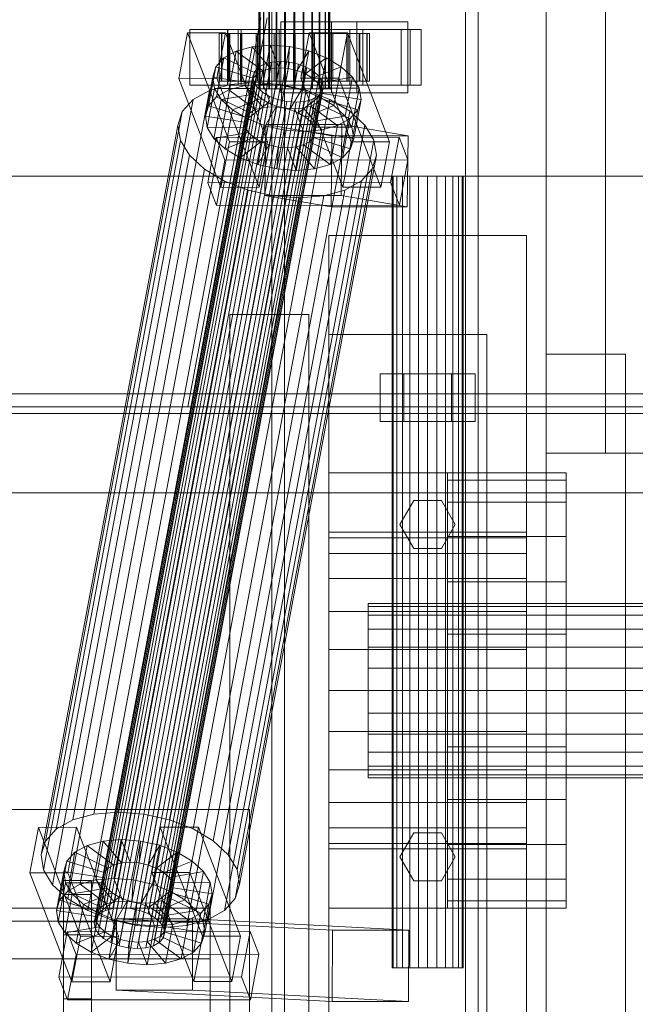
# Model space of a CAD drawing. Header units: millimetres. Extents: x -4738 to 65662, y -68080 to 6847.
# Tile 459 of 656: x 4692 to 4848, y -18379 to -18130. Entities that reach past the tile are written whole.
import ezdxf

# ---------------------------------------------------------------- set-up
doc = ezdxf.new("R2010")
doc.units = ezdxf.units.MM
for name, color, linetype, lineweight in [('COTAS_P', 1, 'Continuous', 0), ('superior_C01', 7, 'Continuous', 0), ('superior_dosificador', 7, 'Continuous', 0)]:
    doc.layers.add(name, color=color, linetype=linetype, lineweight=lineweight)
doc.dimstyles.new('R19_100', dxfattribs={"dimtxt": 250, "dimasz": 150, "dimexe": 150, "dimexo": 80, "dimgap": 100, "dimtad": 1, "dimtih": 1, "dimtoh": 1, "dimdsep": 46, "dimcen": 0.09, "dimadec": 0, "dimazin": 0, "dimtfac": 1, "dimtdec": 4, "dimtofl": 0, "dimtmove": 0, "dimatfit": 3, "dimfxl": 1, "dimtolj": 1, "dimtzin": 0, "dimarcsym": 0})

# ---------------------------------------------------------------- blocks, each defined once
blk = doc.blocks.new('DIM_R31_36')
at = {"layer": 'COTAS_P'}
for p, q in [((4250, -17250), (4400, -17205)), ((5950, -17250), (5800, -17205)), ((4250, -18150), (4250, -17250)), ((5950, -17250), (4250, -17250)), ((4250, -17250), (4400, -17295)), ((5950, -17250), (5800, -17295)), ((5950, -18150), (5950, -17250))]:
    blk.add_line(p, q, dxfattribs=at)
blk.add_text('1700 P', height=250, rotation=180, dxfattribs=at).set_placement((5100, -17350))

msp = doc.modelspace()

# ---------------------------------------------------------------- linework, layer by layer
at = {"layer": 'superior_C01'}
for p, q in [((4755.625, -17575), (4755.625, -18425)), ((4758.86, -18425), (4758.86, -17575)), ((4804.544, -18425), (4804.544, -17575)), ((4807.779, -17575), (4807.779, -18425)), ((4752.32, -18148), (4752.32, -17852)), ((4752.6, -18148), (4752.6, -17852)), ((4752.652, -18148), (4752.652, -17852)), ((4753.475, -18148), (4753.475, -17852)), ((4753.576, -18148), (4753.576, -17852)), ((4754.884, -18148), (4754.884, -17852)), ((4755.027, -18148), (4755.027, -17852)), ((4756.732, -18148), (4756.732, -17852)), ((4756.906, -18148), (4756.906, -17852)), ((4758.892, -18148), (4758.892, -17852)), ((4759.087, -18148), (4759.087, -17852)), ((4761.218, -18148), (4761.218, -17852)), ((4761.42, -18148), (4761.42, -17852)), ((4763.551, -18148), (4763.551, -17852)), ((4763.745, -18148), (4763.745, -17852)), ((4765.731, -18148), (4765.731, -17852)), ((4765.906, -18148), (4765.906, -17852)), ((4767.611, -18148), (4767.611, -17852)), ((4767.754, -18148), (4767.754, -17852)), ((4769.062, -18148), (4769.062, -17852)), ((4769.163, -18148), (4769.163, -17852)), ((4769.986, -17852), (4769.986, -18148)), ((4770.038, -18148), (4770.038, -17852)), ((4770.318, -18148), (4770.318, -17852)), ((4752.863, -18130), (4734.419, -18228.298)), ((4736.026, -18228.298), (4754.471, -18130)), ((4777.15, -18131), (4757.89, -18131)), ((4757.89, -18131), (4757.89, -18149)), ((4770.724, -18131), (4757.89, -18131)), ((4770.724, -18149), (4770.724, -18131)), ((4770.724, -18131), (4789.983, -18131)), ((4777.15, -18149), (4777.15, -18131)), ((4777.15, -18131), (4789.983, -18131)), ((4789.983, -18131), (4789.983, -18149)), ((4734.268, -18133.859), (4732.116, -18145.327)), ((4743.898, -18133.847), (4734.268, -18133.859)), ((4744.901, -18161.391), (4734.268, -18133.859)), ((4744.525, -18133), (4734.895, -18133)), ((4734.895, -18133), (4734.895, -18147)), ((4747.837, -18133), (4734.895, -18133)), ((4741.746, -18145.315), (4743.898, -18133.847)), ((4742.912, -18134), (4742.32, -18134)), ((4742.32, -18134), (4752.32, -18134)), ((4742.32, -18146), (4742.32, -18134)), ((4742.32, -18134), (4743.023, -18134)), ((4744.759, -18134), (4742.912, -18134)), ((4742.912, -18134), (4752.6, -18134)), ((4742.912, -18146), (4742.912, -18134)), ((4743.023, -18134), (4752.652, -18134)), ((4743.023, -18146), (4743.023, -18134)), ((4743.023, -18134), (4744.972, -18134)), ((4743.898, -18133.847), (4754.53, -18161.379)), ((4790.631, -18133), (4744.409, -18133)), ((4744.409, -18133), (4744.409, -18147)), ((4747.105, -18133), (4744.409, -18133)), ((4744.525, -18147), (4744.525, -18133)), ((4744.525, -18133), (4757.467, -18133)), ((4747.734, -18134), (4744.759, -18134)), ((4744.759, -18134), (4753.475, -18134)), ((4744.759, -18146), (4744.759, -18134)), ((4744.972, -18134), (4753.576, -18134)), ((4744.972, -18146), (4744.972, -18134)), ((4744.972, -18134), (4748.035, -18134)), ((4747.105, -18147), (4747.105, -18133)), ((4747.105, -18133), (4793.328, -18133)), ((4751.635, -18134), (4747.734, -18134)), ((4747.734, -18134), (4754.884, -18134)), ((4747.734, -18146), (4747.734, -18134)), ((4747.837, -18147), (4747.837, -18133)), ((4747.837, -18133), (4757.467, -18133)), ((4748.035, -18134), (4755.027, -18134)), ((4748.035, -18146), (4748.035, -18134)), ((4748.035, -18134), (4752.004, -18134)), ((4756.196, -18134), (4751.635, -18134)), ((4751.635, -18134), (4756.732, -18134)), ((4751.635, -18146), (4751.635, -18134)), ((4752.004, -18134), (4756.906, -18134)), ((4752.004, -18146), (4752.004, -18134)), ((4752.004, -18134), (4756.607, -18134)), ((4752.32, -18134), (4752.6, -18134)), ((4752.32, -18134), (4752.32, -18146)), ((4752.652, -18134), (4752.32, -18134)), ((4752.6, -18134), (4753.475, -18134)), ((4752.6, -18134), (4752.6, -18146)), ((4752.652, -18134), (4752.652, -18146)), ((4753.576, -18134), (4752.652, -18134)), ((4753.475, -18134), (4754.884, -18134)), ((4753.475, -18134), (4753.475, -18146)), ((4753.576, -18134), (4753.576, -18146)), ((4755.027, -18134), (4753.576, -18134)), ((4754.884, -18134), (4756.732, -18134)), ((4754.884, -18134), (4754.884, -18146)), ((4755.027, -18134), (4755.027, -18146)), ((4756.906, -18134), (4755.027, -18134)), ((4761.106, -18134), (4756.196, -18134)), ((4756.196, -18134), (4758.892, -18134)), ((4756.196, -18146), (4756.196, -18134)), ((4756.607, -18134), (4759.087, -18134)), ((4756.607, -18146), (4756.607, -18134)), ((4756.607, -18134), (4761.532, -18134)), ((4756.732, -18134), (4758.892, -18134)), ((4756.732, -18134), (4756.732, -18146)), ((4756.906, -18134), (4756.906, -18146)), ((4759.087, -18134), (4756.906, -18134)), ((4757.467, -18133), (4757.467, -18147)), ((4758.892, -18134), (4761.218, -18134)), ((4758.892, -18134), (4758.892, -18146)), ((4759.087, -18134), (4759.087, -18146)), ((4761.42, -18134), (4759.087, -18134)), ((4766.031, -18134), (4761.106, -18134)), ((4761.106, -18134), (4761.218, -18134)), ((4761.106, -18146), (4761.106, -18134)), ((4761.218, -18134), (4763.551, -18134)), ((4761.218, -18134), (4761.218, -18146)), ((4761.532, -18134), (4761.42, -18134)), ((4761.42, -18134), (4761.42, -18146)), ((4763.745, -18134), (4761.42, -18134)), ((4761.532, -18146), (4761.532, -18134)), ((4761.532, -18134), (4766.442, -18134)), ((4765.083, -18133.821), (4762.931, -18145.289)), ((4766.031, -18134), (4763.551, -18134)), ((4763.551, -18134), (4765.731, -18134)), ((4763.551, -18134), (4763.551, -18146)), ((4766.442, -18134), (4763.745, -18134)), ((4763.745, -18134), (4763.745, -18146)), ((4765.906, -18134), (4763.745, -18134)), ((4774.713, -18133.809), (4765.083, -18133.821)), ((4775.716, -18161.353), (4765.083, -18133.821)), ((4775.34, -18133), (4765.71, -18133)), ((4765.71, -18133), (4765.71, -18147)), ((4778.652, -18133), (4765.71, -18133)), ((4770.634, -18134), (4765.731, -18134)), ((4765.731, -18134), (4767.611, -18134)), ((4765.731, -18134), (4765.731, -18146)), ((4771.003, -18134), (4765.906, -18134)), ((4765.906, -18134), (4765.906, -18146)), ((4767.754, -18134), (4765.906, -18134)), ((4770.634, -18134), (4766.031, -18134)), ((4766.031, -18146), (4766.031, -18134)), ((4766.442, -18146), (4766.442, -18134)), ((4766.442, -18134), (4771.003, -18134)), ((4774.603, -18134), (4767.611, -18134)), ((4767.611, -18134), (4769.062, -18134)), ((4767.611, -18134), (4767.611, -18146)), ((4774.904, -18134), (4767.754, -18134)), ((4767.754, -18134), (4767.754, -18146)), ((4769.163, -18134), (4767.754, -18134)), ((4777.666, -18134), (4769.062, -18134)), ((4769.062, -18134), (4769.986, -18134)), ((4769.062, -18134), (4769.062, -18146)), ((4777.879, -18134), (4769.163, -18134)), ((4769.163, -18134), (4769.163, -18146)), ((4770.038, -18134), (4769.163, -18134)), ((4769.986, -18134), (4779.615, -18134)), ((4769.986, -18146), (4769.986, -18134)), ((4769.986, -18134), (4770.318, -18134)), ((4779.725, -18134), (4770.038, -18134)), ((4770.038, -18134), (4770.038, -18146)), ((4770.318, -18134), (4770.038, -18134)), ((4780.318, -18134), (4770.318, -18134)), ((4770.318, -18134), (4770.318, -18146)), ((4774.603, -18134), (4770.634, -18134)), ((4770.634, -18146), (4770.634, -18134)), ((4771.003, -18146), (4771.003, -18134)), ((4771.003, -18134), (4774.904, -18134)), ((4772.561, -18145.277), (4774.713, -18133.809)), ((4777.666, -18134), (4774.603, -18134)), ((4774.603, -18146), (4774.603, -18134)), ((4774.713, -18133.809), (4785.345, -18161.341)), ((4774.904, -18146), (4774.904, -18134)), ((4774.904, -18134), (4777.879, -18134)), ((4775.34, -18147), (4775.34, -18133)), ((4775.34, -18133), (4788.282, -18133)), ((4779.615, -18134), (4777.666, -18134)), ((4777.666, -18146), (4777.666, -18134)), ((4777.879, -18146), (4777.879, -18134)), ((4777.879, -18134), (4779.725, -18134)), ((4778.652, -18147), (4778.652, -18133)), ((4778.652, -18133), (4788.282, -18133)), ((4779.615, -18134), (4779.615, -18146)), ((4780.318, -18134), (4779.615, -18134)), ((4779.725, -18146), (4779.725, -18134)), ((4779.725, -18134), (4780.318, -18134)), ((4780.318, -18146), (4780.318, -18134)), ((4788.282, -18133), (4788.282, -18147)), ((4790.631, -18147), (4790.631, -18133)), ((4790.631, -18133), (4793.328, -18133)), ((4793.328, -18133), (4793.328, -18147)), ((4746.638, -18138.419), (4743.518, -18140.156)), ((4744.794, -18148.249), (4746.638, -18138.419)), ((4750.631, -18137.325), (4746.638, -18138.419)), ((4746.638, -18138.419), (4753.372, -18143.38)), ((4748.786, -18147.155), (4750.631, -18137.325)), ((4755.223, -18136.948), (4750.631, -18137.325)), ((4750.631, -18137.325), (4755.263, -18142.862)), ((4753.378, -18146.777), (4755.223, -18136.948)), ((4760.102, -18137.313), (4755.223, -18136.948)), ((4755.223, -18136.948), (4757.438, -18142.683)), ((4758.257, -18147.143), (4760.102, -18137.313)), ((4760.102, -18137.313), (4759.749, -18142.856)), ((4764.935, -18138.396), (4760.102, -18137.313)), ((4764.935, -18138.396), (4762.038, -18143.369)), ((4763.09, -18148.226), (4764.935, -18138.396)), ((4769.393, -18140.123), (4764.935, -18138.396)), ((4713.563, -18355.541), (4753.679, -18141.742)), ((4715.454, -18355.022), (4755.57, -18141.224)), ((4717.629, -18354.844), (4757.745, -18141.045)), ((4719.94, -18355.017), (4760.056, -18141.218)), ((4722.229, -18355.53), (4762.346, -18141.731)), ((4743.518, -18140.156), (4741.482, -18142.416)), ((4741.673, -18149.985), (4743.518, -18140.156)), ((4743.518, -18140.156), (4751.893, -18144.203)), ((4753.679, -18141.742), (4752.201, -18142.565)), ((4755.57, -18141.224), (4753.679, -18141.742)), ((4757.745, -18141.045), (4755.57, -18141.224)), ((4760.056, -18141.218), (4757.745, -18141.045)), ((4762.346, -18141.731), (4760.056, -18141.218)), ((4764.457, -18142.549), (4762.346, -18141.731)), ((4769.393, -18140.123), (4764.15, -18144.188)), ((4767.548, -18149.953), (4769.393, -18140.123)), ((4773.172, -18142.377), (4769.393, -18140.123)), ((4711.12, -18357.434), (4751.236, -18143.635)), ((4712.084, -18356.363), (4752.201, -18142.565)), ((4724.341, -18356.348), (4764.457, -18142.549)), ((4726.131, -18357.415), (4766.248, -18143.617)), ((4739.637, -18152.246), (4741.482, -18142.416)), ((4741.482, -18142.416), (4740.669, -18145.047)), ((4741.482, -18142.416), (4750.929, -18145.274)), ((4751.893, -18144.203), (4750.049, -18154.033)), ((4751.236, -18143.635), (4750.851, -18144.881)), ((4750.929, -18145.274), (4751.893, -18144.203)), ((4752.201, -18142.565), (4751.236, -18143.635)), ((4753.372, -18143.38), (4751.527, -18153.21)), ((4751.893, -18144.203), (4753.372, -18143.38)), ((4753.372, -18143.38), (4755.263, -18142.862)), ((4755.263, -18142.862), (4753.418, -18152.692)), ((4755.263, -18142.862), (4757.438, -18142.683)), ((4757.438, -18142.683), (4755.593, -18152.513)), ((4757.438, -18142.683), (4759.749, -18142.856)), ((4759.749, -18142.856), (4757.904, -18152.686)), ((4759.749, -18142.856), (4762.038, -18143.369)), ((4762.038, -18143.369), (4760.194, -18153.199)), ((4762.038, -18143.369), (4764.15, -18144.188)), ((4764.15, -18144.188), (4762.306, -18154.017)), ((4764.15, -18144.188), (4765.94, -18145.255)), ((4766.248, -18143.617), (4764.457, -18142.549)), ((4773.172, -18142.377), (4765.94, -18145.255)), ((4767.594, -18144.861), (4766.248, -18143.617)), ((4771.328, -18152.207), (4773.172, -18142.377)), ((4776.015, -18145.003), (4773.172, -18142.377)), ((4710.735, -18358.68), (4750.851, -18144.881)), ((4710.956, -18360.017), (4751.072, -18146.218)), ((4716.763, -18330.692), (4751.346, -18146.383)), ((4727.478, -18358.659), (4767.594, -18144.861)), ((4768.406, -18146.196), (4728.289, -18359.995)), ((4732.116, -18145.327), (4741.746, -18145.315)), ((4732.116, -18145.327), (4742.749, -18172.859)), ((4738.825, -18154.877), (4740.669, -18145.047)), ((4740.669, -18145.047), (4750.544, -18146.52)), ((4740.669, -18145.047), (4741.135, -18147.868)), ((4752.379, -18172.847), (4741.746, -18145.315)), ((4752.32, -18146), (4742.32, -18146)), ((4742.32, -18146), (4742.912, -18146)), ((4743.023, -18146), (4742.32, -18146)), ((4752.6, -18146), (4742.912, -18146)), ((4742.912, -18146), (4744.759, -18146)), ((4752.652, -18146), (4743.023, -18146)), ((4744.972, -18146), (4743.023, -18146)), ((4753.475, -18146), (4744.759, -18146)), ((4744.759, -18146), (4747.734, -18146)), ((4753.576, -18146), (4744.972, -18146)), ((4748.035, -18146), (4744.972, -18146)), ((4751.346, -18146.383), (4745.207, -18146.887)), ((4754.884, -18146), (4747.734, -18146)), ((4747.734, -18146), (4751.635, -18146)), ((4755.027, -18146), (4748.035, -18146)), ((4752.004, -18146), (4748.035, -18146)), ((4750.544, -18146.52), (4748.7, -18156.35)), ((4750.929, -18145.274), (4749.085, -18155.103)), ((4750.544, -18146.52), (4750.929, -18145.274)), ((4750.765, -18147.856), (4750.544, -18146.52)), ((4750.851, -18144.881), (4751.072, -18146.218)), ((4751.072, -18146.218), (4751.883, -18147.554)), ((4757.868, -18146.872), (4751.346, -18146.383)), ((4756.732, -18146), (4751.635, -18146)), ((4751.635, -18146), (4756.196, -18146)), ((4756.906, -18146), (4752.004, -18146)), ((4756.607, -18146), (4752.004, -18146)), ((4752.6, -18146), (4752.32, -18146)), ((4752.32, -18146), (4752.652, -18146)), ((4753.475, -18146), (4752.6, -18146)), ((4752.652, -18146), (4753.576, -18146)), ((4754.884, -18146), (4753.475, -18146)), ((4753.576, -18146), (4755.027, -18146)), ((4756.732, -18146), (4754.884, -18146)), ((4755.027, -18146), (4756.906, -18146)), ((4758.892, -18146), (4756.196, -18146)), ((4756.196, -18146), (4761.106, -18146)), ((4759.087, -18146), (4756.607, -18146)), ((4761.532, -18146), (4756.607, -18146)), ((4758.892, -18146), (4756.732, -18146)), ((4756.906, -18146), (4759.087, -18146)), ((4761.218, -18146), (4758.892, -18146)), ((4759.087, -18146), (4761.42, -18146)), ((4761.218, -18146), (4761.106, -18146)), ((4761.106, -18146), (4766.031, -18146)), ((4763.551, -18146), (4761.218, -18146)), ((4761.42, -18146), (4761.532, -18146)), ((4761.42, -18146), (4763.745, -18146)), ((4766.442, -18146), (4761.532, -18146)), ((4762.931, -18145.289), (4772.561, -18145.277)), ((4762.931, -18145.289), (4773.564, -18172.821)), ((4765.731, -18146), (4763.551, -18146)), ((4763.551, -18146), (4766.031, -18146)), ((4763.745, -18146), (4766.442, -18146)), ((4763.745, -18146), (4765.906, -18146)), ((4765.94, -18145.255), (4764.096, -18155.085)), ((4767.287, -18146.499), (4765.442, -18156.329)), ((4767.611, -18146), (4765.731, -18146)), ((4765.731, -18146), (4770.634, -18146)), ((4765.906, -18146), (4771.003, -18146)), ((4765.906, -18146), (4767.754, -18146)), ((4765.94, -18145.255), (4767.287, -18146.499)), ((4766.031, -18146), (4770.634, -18146)), ((4771.003, -18146), (4766.442, -18146)), ((4776.015, -18145.003), (4767.287, -18146.499)), ((4767.287, -18146.499), (4768.098, -18147.835)), ((4768.406, -18146.196), (4767.594, -18144.861)), ((4769.062, -18146), (4767.611, -18146)), ((4767.611, -18146), (4774.603, -18146)), ((4767.754, -18146), (4774.904, -18146)), ((4767.754, -18146), (4769.163, -18146)), ((4768.626, -18147.533), (4768.406, -18146.196)), ((4769.986, -18146), (4769.062, -18146)), ((4769.062, -18146), (4777.666, -18146)), ((4769.163, -18146), (4777.879, -18146)), ((4769.163, -18146), (4770.038, -18146)), ((4779.615, -18146), (4769.986, -18146)), ((4770.318, -18146), (4769.986, -18146)), ((4770.038, -18146), (4779.725, -18146)), ((4770.038, -18146), (4770.318, -18146)), ((4770.318, -18146), (4780.318, -18146)), ((4770.634, -18146), (4774.603, -18146)), ((4774.904, -18146), (4771.003, -18146)), ((4783.194, -18172.809), (4772.561, -18145.277)), ((4774.171, -18154.833), (4776.015, -18145.003)), ((4774.603, -18146), (4777.666, -18146)), ((4777.879, -18146), (4774.904, -18146)), ((4777.728, -18147.823), (4776.015, -18145.003)), ((4777.666, -18146), (4779.615, -18146)), ((4779.725, -18146), (4777.879, -18146)), ((4779.615, -18146), (4780.318, -18146)), ((4780.318, -18146), (4779.725, -18146)), ((4705.287, -18332.659), (4739.87, -18148.35)), ((4710.624, -18331.197), (4745.207, -18146.887)), ((4711.767, -18361.352), (4751.883, -18147.554)), ((4713.114, -18362.596), (4753.23, -18148.798)), ((4723.285, -18331.181), (4757.868, -18146.872)), ((4728.125, -18362.578), (4768.241, -18148.779)), ((4728.51, -18361.332), (4768.626, -18147.533)), ((4729.746, -18332.629), (4764.329, -18148.32)), ((4734.895, -18147), (4744.525, -18147)), ((4734.895, -18147), (4747.837, -18147)), ((4739.87, -18148.35), (4735.698, -18150.672)), ((4739.291, -18157.698), (4741.135, -18147.868)), ((4745.207, -18146.887), (4739.87, -18148.35)), ((4741.135, -18147.868), (4750.765, -18147.856)), ((4741.135, -18147.868), (4742.848, -18150.688)), ((4741.673, -18149.985), (4744.794, -18148.249)), ((4742.848, -18150.688), (4751.576, -18149.192)), ((4744.409, -18147), (4790.631, -18147)), ((4744.409, -18147), (4747.105, -18147)), ((4757.467, -18147), (4744.525, -18147)), ((4744.794, -18148.249), (4748.786, -18147.155)), ((4751.527, -18153.21), (4744.794, -18148.249)), ((4793.328, -18147), (4747.105, -18147)), ((4757.467, -18147), (4747.837, -18147)), ((4748.786, -18147.155), (4753.378, -18146.777)), ((4753.418, -18152.692), (4748.786, -18147.155)), ((4750.765, -18147.856), (4748.92, -18157.686)), ((4751.576, -18149.192), (4749.732, -18159.022)), ((4751.576, -18149.192), (4750.765, -18147.856)), ((4752.923, -18150.436), (4751.576, -18149.192)), ((4751.883, -18147.554), (4753.23, -18148.798)), ((4752.652, -18148), (4752.32, -18148)), ((4752.32, -18148), (4752.6, -18148)), ((4752.6, -18148), (4753.475, -18148)), ((4753.576, -18148), (4752.652, -18148)), ((4753.23, -18148.798), (4755.02, -18149.865)), ((4755.593, -18152.513), (4753.378, -18146.777)), ((4753.378, -18146.777), (4758.257, -18147.143)), ((4753.475, -18148), (4754.884, -18148)), ((4755.027, -18148), (4753.576, -18148)), ((4754.884, -18148), (4756.732, -18148)), ((4756.906, -18148), (4755.027, -18148)), ((4756.732, -18148), (4758.892, -18148)), ((4759.087, -18148), (4756.906, -18148)), ((4764.329, -18148.32), (4757.868, -18146.872)), ((4757.89, -18149), (4777.15, -18149)), ((4770.724, -18149), (4757.89, -18149)), ((4757.904, -18152.686), (4758.257, -18147.143)), ((4758.257, -18147.143), (4763.09, -18148.226)), ((4758.892, -18148), (4761.218, -18148)), ((4761.42, -18148), (4759.087, -18148)), ((4760.194, -18153.199), (4763.09, -18148.226)), ((4761.218, -18148), (4763.551, -18148)), ((4763.745, -18148), (4761.42, -18148)), ((4763.09, -18148.226), (4767.548, -18149.953)), ((4763.551, -18148), (4765.731, -18148)), ((4765.906, -18148), (4763.745, -18148)), ((4770.289, -18150.629), (4764.329, -18148.32)), ((4765.71, -18147), (4775.34, -18147)), ((4765.71, -18147), (4778.652, -18147)), ((4765.731, -18148), (4767.611, -18148)), ((4767.754, -18148), (4765.906, -18148)), ((4766.254, -18157.665), (4768.098, -18147.835)), ((4768.319, -18149.171), (4766.474, -18159.001)), ((4767.277, -18149.85), (4768.241, -18148.779)), ((4767.611, -18148), (4769.062, -18148)), ((4769.163, -18148), (4767.754, -18148)), ((4768.319, -18149.171), (4767.934, -18150.417)), ((4768.098, -18147.835), (4777.728, -18147.823)), ((4768.098, -18147.835), (4768.319, -18149.171)), ((4768.241, -18148.779), (4768.626, -18147.533)), ((4778.194, -18150.644), (4768.319, -18149.171)), ((4769.062, -18148), (4769.986, -18148)), ((4770.038, -18148), (4769.163, -18148)), ((4769.986, -18148), (4770.318, -18148)), ((4770.318, -18148), (4770.038, -18148)), ((4789.983, -18149), (4770.724, -18149)), ((4788.282, -18147), (4775.34, -18147)), ((4777.728, -18147.823), (4775.883, -18157.653)), ((4789.983, -18149), (4777.15, -18149)), ((4778.194, -18150.644), (4777.728, -18147.823)), ((4788.282, -18147), (4778.652, -18147)), ((4793.328, -18147), (4790.631, -18147)), ((4701.115, -18334.981), (4735.698, -18150.672)), ((4714.904, -18363.664), (4755.02, -18149.865)), ((4717.016, -18364.482), (4757.132, -18150.683)), ((4719.305, -18364.995), (4759.421, -18151.196)), ((4721.616, -18365.168), (4761.733, -18151.369)), ((4723.791, -18364.989), (4763.908, -18151.191)), ((4725.682, -18364.471), (4765.799, -18150.672)), ((4727.161, -18363.648), (4767.277, -18149.85)), ((4735.698, -18150.672), (4732.977, -18153.694)), ((4735.706, -18334.938), (4770.289, -18150.629)), ((4739.637, -18152.246), (4741.673, -18149.985)), ((4741.003, -18160.518), (4742.848, -18150.688)), ((4750.049, -18154.033), (4741.673, -18149.985)), ((4742.848, -18150.688), (4745.691, -18153.314)), ((4745.691, -18153.314), (4752.923, -18150.436)), ((4749.47, -18155.567), (4754.713, -18151.503)), ((4752.923, -18150.436), (4751.078, -18160.266)), ((4754.713, -18151.503), (4752.868, -18161.333)), ((4754.713, -18151.503), (4752.923, -18150.436)), ((4756.825, -18152.321), (4754.713, -18151.503)), ((4755.02, -18149.865), (4757.132, -18150.683)), ((4757.132, -18150.683), (4759.421, -18151.196)), ((4759.421, -18151.196), (4761.733, -18151.369)), ((4761.733, -18151.369), (4763.908, -18151.191)), ((4762.306, -18154.017), (4767.548, -18149.953)), ((4763.908, -18151.191), (4765.799, -18150.672)), ((4766.969, -18151.488), (4765.125, -18161.318)), ((4766.969, -18151.488), (4765.491, -18152.311)), ((4765.799, -18150.672), (4767.277, -18149.85)), ((4767.934, -18150.417), (4766.089, -18160.247)), ((4767.934, -18150.417), (4766.969, -18151.488)), ((4775.345, -18155.535), (4766.969, -18151.488)), ((4767.548, -18149.953), (4771.328, -18152.207)), ((4777.381, -18153.275), (4767.934, -18150.417)), ((4775.341, -18153.641), (4770.289, -18150.629)), ((4776.349, -18160.474), (4778.194, -18150.644)), ((4777.381, -18153.275), (4778.194, -18150.644)), ((4698.393, -18338.003), (4732.977, -18153.694)), ((4732.977, -18153.694), (4731.89, -18157.211)), ((4738.825, -18154.877), (4739.637, -18152.246)), ((4749.085, -18155.103), (4739.637, -18152.246)), ((4740.758, -18337.95), (4775.341, -18153.641)), ((4743.846, -18163.144), (4745.691, -18153.314)), ((4745.691, -18153.314), (4749.47, -18155.567)), ((4750.049, -18154.033), (4749.085, -18155.103)), ((4751.527, -18153.21), (4750.049, -18154.033)), ((4753.418, -18152.692), (4751.527, -18153.21)), ((4755.593, -18152.513), (4753.418, -18152.692)), ((4753.928, -18157.295), (4756.825, -18152.321)), ((4756.825, -18152.321), (4754.98, -18162.151)), ((4757.904, -18152.686), (4755.593, -18152.513)), ((4759.114, -18152.835), (4756.825, -18152.321)), ((4759.114, -18152.835), (4757.27, -18162.664)), ((4760.194, -18153.199), (4757.904, -18152.686)), ((4758.761, -18158.378), (4759.114, -18152.835)), ((4761.425, -18153.008), (4759.114, -18152.835)), ((4761.425, -18153.008), (4759.581, -18162.837)), ((4762.306, -18154.017), (4760.194, -18153.199)), ((4763.6, -18152.829), (4761.425, -18153.008)), ((4763.64, -18158.743), (4761.425, -18153.008)), ((4763.6, -18152.829), (4761.756, -18162.659)), ((4764.096, -18155.085), (4762.306, -18154.017)), ((4765.491, -18152.311), (4763.6, -18152.829)), ((4768.232, -18158.366), (4763.6, -18152.829)), ((4765.491, -18152.311), (4763.647, -18162.14)), ((4764.096, -18155.085), (4771.328, -18152.207)), ((4772.225, -18157.272), (4765.491, -18152.311)), ((4771.328, -18152.207), (4774.171, -18154.833)), ((4779.142, -18157.152), (4775.341, -18153.641)), ((4775.345, -18155.535), (4777.381, -18153.275)), ((4775.537, -18163.105), (4777.381, -18153.275)), ((4748.7, -18156.35), (4738.825, -18154.877)), ((4739.291, -18157.698), (4738.825, -18154.877)), ((4747.626, -18165.397), (4749.47, -18155.567)), ((4749.085, -18155.103), (4748.7, -18156.35)), ((4748.7, -18156.35), (4748.92, -18157.686)), ((4749.47, -18155.567), (4753.928, -18157.295)), ((4765.442, -18156.329), (4764.096, -18155.085)), ((4765.442, -18156.329), (4774.171, -18154.833)), ((4766.254, -18157.665), (4765.442, -18156.329)), ((4772.225, -18157.272), (4775.345, -18155.535)), ((4773.501, -18165.365), (4775.345, -18155.535)), ((4774.171, -18154.833), (4775.883, -18157.653)), ((4697.307, -18341.52), (4731.89, -18157.211)), ((4731.89, -18157.211), (4732.513, -18160.982)), ((4748.92, -18157.686), (4739.291, -18157.698)), ((4741.003, -18160.518), (4739.291, -18157.698)), ((4749.732, -18159.022), (4741.003, -18160.518)), ((4744.559, -18341.461), (4779.142, -18157.152)), ((4748.92, -18157.686), (4749.732, -18159.022)), ((4749.732, -18159.022), (4751.078, -18160.266)), ((4752.084, -18167.125), (4753.928, -18157.295)), ((4754.087, -18156.962), (4753.863, -18174.943)), ((4753.928, -18157.295), (4758.761, -18158.378)), ((4773.346, -18156.962), (4754.087, -18156.962)), ((4770.83, -18159.83), (4754.087, -18156.962)), ((4756.917, -18168.208), (4758.761, -18158.378)), ((4758.761, -18158.378), (4763.64, -18158.743)), ((4761.796, -18168.573), (4763.64, -18158.743)), ((4763.64, -18158.743), (4768.232, -18158.366)), ((4766.089, -18160.247), (4766.474, -18159.001)), ((4775.883, -18157.653), (4766.254, -18157.665)), ((4766.474, -18159.001), (4766.254, -18157.665)), ((4766.388, -18168.196), (4768.232, -18158.366)), ((4766.474, -18159.001), (4776.349, -18160.474)), ((4768.232, -18158.366), (4772.225, -18157.272)), ((4770.38, -18167.102), (4772.225, -18157.272)), ((4773.122, -18174.943), (4773.346, -18156.962)), ((4773.346, -18156.962), (4790.089, -18159.83)), ((4775.883, -18157.653), (4776.349, -18160.474)), ((4781.432, -18160.922), (4779.142, -18157.152)), ((4697.93, -18345.291), (4732.513, -18160.982)), ((4732.513, -18160.982), (4734.803, -18164.752)), ((4741.569, -18160.247), (4739.417, -18171.715)), ((4743.846, -18163.144), (4741.003, -18160.518)), ((4787.791, -18160.19), (4741.569, -18160.247)), ((4743.784, -18165.983), (4741.569, -18160.247)), ((4742.749, -18172.859), (4744.901, -18161.391)), ((4751.078, -18160.266), (4743.846, -18163.144)), ((4744.901, -18161.391), (4754.53, -18161.379)), ((4781.432, -18160.922), (4746.849, -18345.231)), ((4752.868, -18161.333), (4747.626, -18165.397)), ((4751.078, -18160.266), (4752.868, -18161.333)), ((4754.53, -18161.379), (4752.379, -18172.847)), ((4752.868, -18161.333), (4754.98, -18162.151)), ((4763.647, -18162.14), (4765.125, -18161.318)), ((4765.125, -18161.318), (4766.089, -18160.247)), ((4765.125, -18161.318), (4773.501, -18165.365)), ((4766.089, -18160.247), (4775.537, -18163.105)), ((4770.606, -18177.811), (4770.83, -18159.83)), ((4770.83, -18159.83), (4790.089, -18159.83)), ((4773.564, -18172.821), (4775.716, -18161.353)), ((4776.349, -18160.474), (4775.537, -18163.105)), ((4775.716, -18161.353), (4785.345, -18161.341)), ((4782.054, -18164.693), (4781.432, -18160.922)), ((4785.345, -18161.341), (4783.194, -18172.809)), ((4785.639, -18171.658), (4787.791, -18160.19)), ((4787.791, -18160.19), (4790.006, -18165.926)), ((4790.089, -18159.83), (4789.865, -18177.811)), ((4747.626, -18165.397), (4743.846, -18163.144)), ((4754.98, -18162.151), (4752.084, -18167.125)), ((4754.98, -18162.151), (4757.27, -18162.664)), ((4757.27, -18162.664), (4756.917, -18168.208)), ((4757.27, -18162.664), (4759.581, -18162.837)), ((4759.581, -18162.837), (4761.756, -18162.659)), ((4759.581, -18162.837), (4761.796, -18168.573)), ((4761.756, -18162.659), (4763.647, -18162.14)), ((4761.756, -18162.659), (4766.388, -18168.196)), ((4763.647, -18162.14), (4770.38, -18167.102)), ((4775.537, -18163.105), (4773.501, -18165.365)), ((4700.219, -18349.061), (4734.803, -18164.752)), ((4734.803, -18164.752), (4738.603, -18168.263)), ((4741.632, -18177.451), (4743.784, -18165.983)), ((4743.784, -18165.983), (4790.006, -18165.926)), ((4747.471, -18349.002), (4782.054, -18164.693)), ((4752.084, -18167.125), (4747.626, -18165.397)), ((4773.501, -18165.365), (4770.38, -18167.102)), ((4780.968, -18168.21), (4782.054, -18164.693)), ((4790.006, -18165.926), (4787.855, -18177.394)), ((4704.02, -18352.572), (4738.603, -18168.263)), ((4738.603, -18168.263), (4743.655, -18171.275)), ((4746.385, -18352.519), (4780.968, -18168.21)), ((4756.917, -18168.208), (4752.084, -18167.125)), ((4761.796, -18168.573), (4756.917, -18168.208)), ((4766.388, -18168.196), (4761.796, -18168.573)), ((4770.38, -18167.102), (4766.388, -18168.196)), ((4778.246, -18171.232), (4780.968, -18168.21)), ((4709.072, -18355.584), (4743.655, -18171.275)), ((4743.655, -18171.275), (4749.615, -18173.584)), ((4743.663, -18355.541), (4778.246, -18171.232)), ((4774.075, -18173.554), (4778.246, -18171.232)), ((4715.032, -18357.893), (4749.615, -18173.584)), ((4739.417, -18171.715), (4785.639, -18171.658)), ((4739.417, -18171.715), (4741.632, -18177.451)), ((4739.492, -18357.863), (4774.075, -18173.554)), ((4752.379, -18172.847), (4742.749, -18172.859)), ((4749.615, -18173.584), (4756.076, -18175.032)), ((4768.738, -18175.016), (4774.075, -18173.554)), ((4783.194, -18172.809), (4773.564, -18172.821)), ((4787.855, -18177.394), (4785.639, -18171.658)), ((4721.493, -18359.341), (4756.076, -18175.032)), ((4728.016, -18359.83), (4762.599, -18175.521)), ((4734.154, -18359.326), (4768.738, -18175.016)), ((4753.863, -18174.943), (4773.122, -18174.943)), ((4770.606, -18177.811), (4753.863, -18174.943)), ((4756.076, -18175.032), (4762.599, -18175.521)), ((4762.599, -18175.521), (4768.738, -18175.016)), ((4789.865, -18177.811), (4773.122, -18174.943)), ((4787.855, -18177.394), (4741.632, -18177.451)), ((4789.865, -18177.811), (4770.606, -18177.811)), ((4734.419, -18228.298), (3790.259, -18228.298)), ((3791.867, -18228.298), (4736.026, -18228.298)), ((4734.419, -18228.298), (4736.026, -18228.298)), ((5678.578, -18228.298), (4734.419, -18228.298)), ((4736.026, -18228.298), (5680.186, -18228.298)), ((10242.208, -18250), (1103.221, -18250)), ((1104.577, -18250), (10243.564, -18250)), ((4710.624, -18331.197), (4716.763, -18330.692)), ((4716.763, -18330.692), (4723.285, -18331.181)), ((4701.115, -18334.981), (4705.287, -18332.659)), ((4705.287, -18332.659), (4710.624, -18331.197)), ((4723.285, -18331.181), (4729.746, -18332.629)), ((4729.746, -18332.629), (4735.706, -18334.938)), ((4696.611, -18334.551), (4694.459, -18346.02)), ((4706.241, -18334.539), (4696.611, -18334.551)), ((4707.244, -18362.083), (4696.611, -18334.551)), ((4698.393, -18338.003), (4701.115, -18334.981)), ((4704.089, -18346.008), (4706.241, -18334.539)), ((4706.241, -18334.539), (4716.873, -18362.071)), ((4727.426, -18334.513), (4725.274, -18345.981)), ((4737.055, -18334.501), (4727.426, -18334.513)), ((4738.059, -18362.045), (4727.426, -18334.513)), ((4734.904, -18345.969), (4737.055, -18334.501)), ((4735.706, -18334.938), (4740.758, -18337.95)), ((4737.055, -18334.501), (4747.688, -18362.033)), ((4697.307, -18341.52), (4698.393, -18338.003)), ((4712.973, -18338.017), (4708.981, -18339.111)), ((4711.129, -18347.847), (4712.973, -18338.017)), ((4717.566, -18337.64), (4712.973, -18338.017)), ((4712.973, -18338.017), (4717.606, -18343.554)), ((4715.721, -18347.47), (4717.566, -18337.64)), ((4722.444, -18338.005), (4717.566, -18337.64)), ((4717.566, -18337.64), (4719.781, -18343.376)), ((4720.6, -18347.835), (4722.444, -18338.005)), ((4722.444, -18338.005), (4722.092, -18343.549)), ((4727.278, -18339.088), (4722.444, -18338.005)), ((4740.758, -18337.95), (4744.559, -18341.461)), ((4708.981, -18339.111), (4705.861, -18340.848)), ((4707.137, -18348.941), (4708.981, -18339.111)), ((4708.981, -18339.111), (4715.714, -18344.073)), ((4727.278, -18339.088), (4724.381, -18344.062)), ((4725.433, -18348.918), (4727.278, -18339.088)), ((4731.736, -18340.816), (4727.278, -18339.088)), ((4697.93, -18345.291), (4697.307, -18341.52)), ((4701.98, -18352.938), (4703.825, -18343.108)), ((4703.825, -18343.108), (4703.012, -18345.739)), ((4705.861, -18340.848), (4703.825, -18343.108)), ((4703.825, -18343.108), (4713.272, -18345.966)), ((4704.016, -18350.678), (4705.861, -18340.848)), ((4705.861, -18340.848), (4714.236, -18344.895)), ((4731.736, -18340.816), (4726.493, -18344.88)), ((4735.515, -18343.069), (4728.283, -18345.947)), ((4729.891, -18350.645), (4731.736, -18340.816)), ((4735.515, -18343.069), (4731.736, -18340.816)), ((4733.671, -18352.899), (4735.515, -18343.069)), ((4738.358, -18345.695), (4735.515, -18343.069)), ((4744.559, -18341.461), (4746.849, -18345.231)), ((4700.219, -18349.061), (4697.93, -18345.291)), ((4701.168, -18355.569), (4703.012, -18345.739)), ((4703.012, -18345.739), (4712.887, -18347.212)), ((4703.012, -18345.739), (4703.478, -18348.56)), ((4714.236, -18344.895), (4712.392, -18354.725)), ((4713.272, -18345.966), (4714.236, -18344.895)), ((4715.714, -18344.073), (4713.87, -18353.902)), ((4714.236, -18344.895), (4715.714, -18344.073)), ((4715.714, -18344.073), (4717.606, -18343.554)), ((4717.606, -18343.554), (4715.761, -18353.384)), ((4717.606, -18343.554), (4719.781, -18343.376)), ((4719.781, -18343.376), (4717.936, -18353.205)), ((4719.781, -18343.376), (4722.092, -18343.549)), ((4722.092, -18343.549), (4720.247, -18353.378)), ((4722.092, -18343.549), (4724.381, -18344.062)), ((4724.381, -18344.062), (4722.537, -18353.892)), ((4724.381, -18344.062), (4726.493, -18344.88)), ((4726.493, -18344.88), (4724.648, -18354.71)), ((4726.493, -18344.88), (4728.283, -18345.947)), ((4738.358, -18345.695), (4729.63, -18347.191)), ((4736.514, -18355.525), (4738.358, -18345.695)), ((4740.071, -18348.515), (4738.358, -18345.695)), ((4746.849, -18345.231), (4747.471, -18349.002)), ((4694.459, -18346.02), (4704.089, -18346.008)), ((4694.459, -18346.02), (4705.092, -18373.551)), ((4714.721, -18373.539), (4704.089, -18346.008)), ((4707.137, -18348.941), (4711.129, -18347.847)), ((4712.887, -18347.212), (4711.043, -18357.042)), ((4711.129, -18347.847), (4715.721, -18347.47)), ((4715.761, -18353.384), (4711.129, -18347.847)), ((4713.272, -18345.966), (4711.427, -18355.796)), ((4712.887, -18347.212), (4713.272, -18345.966)), ((4713.108, -18348.548), (4712.887, -18347.212)), ((4717.936, -18353.205), (4715.721, -18347.47)), ((4715.721, -18347.47), (4720.6, -18347.835)), ((4720.247, -18353.378), (4720.6, -18347.835)), ((4720.6, -18347.835), (4725.433, -18348.918)), ((4725.274, -18345.981), (4734.904, -18345.969)), ((4725.274, -18345.981), (4735.907, -18373.513)), ((4728.283, -18345.947), (4726.439, -18355.777)), ((4729.63, -18347.191), (4727.785, -18357.021)), ((4728.283, -18345.947), (4729.63, -18347.191)), ((4729.63, -18347.191), (4730.441, -18348.527)), ((4745.536, -18373.501), (4734.904, -18345.969)), ((4704.02, -18352.572), (4700.219, -18349.061)), ((4701.634, -18358.39), (4703.478, -18348.56)), ((4701.98, -18352.938), (4704.016, -18350.678)), ((4703.478, -18348.56), (4713.108, -18348.548)), ((4703.478, -18348.56), (4705.191, -18351.38)), ((4704.016, -18350.678), (4707.137, -18348.941)), ((4712.392, -18354.725), (4704.016, -18350.678)), ((4705.191, -18351.38), (4713.919, -18349.884)), ((4713.87, -18353.902), (4707.137, -18348.941)), ((4713.108, -18348.548), (4711.263, -18358.378)), ((4713.919, -18349.884), (4712.074, -18359.714)), ((4713.919, -18349.884), (4713.108, -18348.548)), ((4715.266, -18351.128), (4713.919, -18349.884)), ((4722.537, -18353.892), (4725.433, -18348.918)), ((4724.648, -18354.71), (4729.891, -18350.645)), ((4725.433, -18348.918), (4729.891, -18350.645)), ((4728.597, -18358.357), (4730.441, -18348.527)), ((4730.662, -18349.863), (4728.817, -18359.693)), ((4729.891, -18350.645), (4733.671, -18352.899)), ((4730.662, -18349.863), (4730.277, -18351.109)), ((4730.441, -18348.527), (4740.071, -18348.515)), ((4730.441, -18348.527), (4730.662, -18349.863)), ((4740.537, -18351.336), (4730.662, -18349.863)), ((4740.071, -18348.515), (4738.226, -18358.345)), ((4740.537, -18351.336), (4740.071, -18348.515)), ((4747.471, -18349.002), (4746.385, -18352.519)), ((4701.168, -18355.569), (4701.98, -18352.938)), ((4711.427, -18355.796), (4701.98, -18352.938)), ((4703.346, -18361.21), (4705.191, -18351.38)), ((4709.072, -18355.584), (4704.02, -18352.572)), ((4705.191, -18351.38), (4708.034, -18354.006)), ((4708.034, -18354.006), (4715.266, -18351.128)), ((4711.813, -18356.26), (4717.056, -18352.196)), ((4715.266, -18351.128), (4713.421, -18360.958)), ((4717.056, -18352.196), (4715.211, -18362.025)), ((4717.056, -18352.196), (4715.266, -18351.128)), ((4717.936, -18353.205), (4715.761, -18353.384)), ((4716.271, -18357.987), (4719.168, -18353.014)), ((4719.168, -18353.014), (4717.056, -18352.196)), ((4719.168, -18353.014), (4717.323, -18362.843)), ((4720.247, -18353.378), (4717.936, -18353.205)), ((4721.457, -18353.527), (4719.168, -18353.014)), ((4727.834, -18353.003), (4725.943, -18353.521)), ((4727.834, -18353.003), (4725.99, -18362.833)), ((4726.439, -18355.777), (4733.671, -18352.899)), ((4729.312, -18352.18), (4727.468, -18362.01)), ((4729.312, -18352.18), (4727.834, -18353.003)), ((4734.567, -18357.964), (4727.834, -18353.003)), ((4730.277, -18351.109), (4728.432, -18360.939)), ((4730.277, -18351.109), (4729.312, -18352.18)), ((4737.688, -18356.228), (4729.312, -18352.18)), ((4739.724, -18353.967), (4730.277, -18351.109)), ((4733.671, -18352.899), (4736.514, -18355.525)), ((4738.692, -18361.166), (4740.537, -18351.336)), ((4739.724, -18353.967), (4740.537, -18351.336)), ((4746.385, -18352.519), (4743.663, -18355.541)), ((4711.043, -18357.042), (4701.168, -18355.569)), ((4701.634, -18358.39), (4701.168, -18355.569)), ((4706.189, -18363.836), (4708.034, -18354.006)), ((4708.034, -18354.006), (4711.813, -18356.26)), ((4715.032, -18357.893), (4709.072, -18355.584)), ((4712.392, -18354.725), (4711.427, -18355.796)), ((4712.084, -18356.363), (4713.563, -18355.541)), ((4713.87, -18353.902), (4712.392, -18354.725)), ((4713.563, -18355.541), (4715.454, -18355.022)), ((4715.761, -18353.384), (4713.87, -18353.902)), ((4715.454, -18355.022), (4717.629, -18354.844)), ((4717.629, -18354.844), (4719.94, -18355.017)), ((4721.457, -18353.527), (4719.613, -18363.357)), ((4719.94, -18355.017), (4722.229, -18355.53)), ((4722.537, -18353.892), (4720.247, -18353.378)), ((4721.104, -18359.07), (4721.457, -18353.527)), ((4723.768, -18353.7), (4721.457, -18353.527)), ((4723.768, -18353.7), (4721.924, -18363.53)), ((4722.229, -18355.53), (4724.341, -18356.348)), ((4724.648, -18354.71), (4722.537, -18353.892)), ((4725.943, -18353.521), (4723.768, -18353.7)), ((4725.983, -18359.436), (4723.768, -18353.7)), ((4725.943, -18353.521), (4724.099, -18363.351)), ((4726.439, -18355.777), (4724.648, -18354.71)), ((4730.575, -18359.058), (4725.943, -18353.521)), ((4727.785, -18357.021), (4736.514, -18355.525)), ((4736.514, -18355.525), (4738.226, -18358.345)), ((4737.688, -18356.228), (4739.724, -18353.967)), ((4737.879, -18363.797), (4739.724, -18353.967)), ((4743.663, -18355.541), (4739.492, -18357.863)), ((4709.968, -18366.09), (4711.813, -18356.26)), ((4710.735, -18358.68), (4711.12, -18357.434)), ((4711.427, -18355.796), (4711.043, -18357.042)), ((4711.043, -18357.042), (4711.263, -18358.378)), ((4711.12, -18357.434), (4712.084, -18356.363)), ((4711.813, -18356.26), (4716.271, -18357.987)), ((4714.427, -18367.817), (4716.271, -18357.987)), ((4721.493, -18359.341), (4715.032, -18357.893)), ((4716.271, -18357.987), (4721.104, -18359.07)), ((4716.352, -18357.646), (4716.283, -18375.644)), ((4735.611, -18357.646), (4716.352, -18357.646)), ((4770.983, -18360.514), (4716.352, -18357.646)), ((4724.341, -18356.348), (4726.131, -18357.415)), ((4726.131, -18357.415), (4727.478, -18358.659)), ((4727.785, -18357.021), (4726.439, -18355.777)), ((4728.597, -18358.357), (4727.785, -18357.021)), ((4730.575, -18359.058), (4734.567, -18357.964)), ((4732.723, -18367.794), (4734.567, -18357.964)), ((4739.492, -18357.863), (4734.154, -18359.326)), ((4734.567, -18357.964), (4737.688, -18356.228)), ((4735.542, -18375.644), (4735.611, -18357.646)), ((4735.611, -18357.646), (4790.242, -18360.514)), ((4735.843, -18366.057), (4737.688, -18356.228)), ((4711.263, -18358.378), (4701.634, -18358.39)), ((4703.346, -18361.21), (4701.634, -18358.39)), ((4712.074, -18359.714), (4703.346, -18361.21)), ((4710.956, -18360.017), (4710.735, -18358.68)), ((4711.767, -18361.352), (4710.956, -18360.017)), ((4711.263, -18358.378), (4712.074, -18359.714)), ((4712.074, -18359.714), (4713.421, -18360.958)), ((4719.26, -18368.9), (4721.104, -18359.07)), ((4721.104, -18359.07), (4725.983, -18359.436)), ((4728.016, -18359.83), (4721.493, -18359.341)), ((4724.139, -18369.265), (4725.983, -18359.436)), ((4725.983, -18359.436), (4730.575, -18359.058)), ((4727.478, -18358.659), (4728.289, -18359.995)), ((4734.154, -18359.326), (4728.016, -18359.83)), ((4728.289, -18359.995), (4728.51, -18361.332)), ((4728.432, -18360.939), (4728.817, -18359.693)), ((4738.226, -18358.345), (4728.597, -18358.357)), ((4728.817, -18359.693), (4728.597, -18358.357)), ((4728.731, -18368.888), (4730.575, -18359.058)), ((4728.817, -18359.693), (4738.692, -18361.166)), ((4738.226, -18358.345), (4738.692, -18361.166)), ((4770.914, -18378.512), (4770.983, -18360.514)), ((4770.983, -18360.514), (4790.242, -18360.514)), ((4790.242, -18360.514), (4790.174, -18378.512)), ((4703.912, -18360.939), (4701.76, -18372.408)), ((4706.189, -18363.836), (4703.346, -18361.21)), ((4750.134, -18360.882), (4703.912, -18360.939)), ((4706.127, -18366.675), (4703.912, -18360.939)), ((4705.092, -18373.551), (4707.244, -18362.083)), ((4713.421, -18360.958), (4706.189, -18363.836)), ((4707.244, -18362.083), (4716.873, -18362.071)), ((4715.211, -18362.025), (4709.968, -18366.09)), ((4713.114, -18362.596), (4711.767, -18361.352)), ((4714.904, -18363.664), (4713.114, -18362.596)), ((4713.421, -18360.958), (4715.211, -18362.025)), ((4717.323, -18362.843), (4714.427, -18367.817)), ((4716.873, -18362.071), (4714.721, -18373.539)), ((4715.211, -18362.025), (4717.323, -18362.843)), ((4717.323, -18362.843), (4719.613, -18363.357)), ((4724.099, -18363.351), (4725.99, -18362.833)), ((4725.99, -18362.833), (4727.468, -18362.01)), ((4725.99, -18362.833), (4732.723, -18367.794)), ((4728.125, -18362.578), (4727.161, -18363.648)), ((4727.468, -18362.01), (4728.432, -18360.939)), ((4727.468, -18362.01), (4735.843, -18366.057)), ((4728.51, -18361.332), (4728.125, -18362.578)), ((4728.432, -18360.939), (4737.879, -18363.797)), ((4735.907, -18373.513), (4738.059, -18362.045)), ((4738.692, -18361.166), (4737.879, -18363.797)), ((4738.059, -18362.045), (4747.688, -18362.033)), ((4747.688, -18362.033), (4745.536, -18373.501)), ((4747.982, -18372.35), (4750.134, -18360.882)), ((4750.134, -18360.882), (4752.349, -18366.618)), ((4709.968, -18366.09), (4706.189, -18363.836)), ((4717.016, -18364.482), (4714.904, -18363.664)), ((4719.305, -18364.995), (4717.016, -18364.482)), ((4719.613, -18363.357), (4719.26, -18368.9)), ((4721.616, -18365.168), (4719.305, -18364.995)), ((4719.613, -18363.357), (4721.924, -18363.53)), ((4723.791, -18364.989), (4721.616, -18365.168)), ((4721.924, -18363.53), (4724.099, -18363.351)), ((4721.924, -18363.53), (4724.139, -18369.265)), ((4725.682, -18364.471), (4723.791, -18364.989)), ((4724.099, -18363.351), (4728.731, -18368.888)), ((4727.161, -18363.648), (4725.682, -18364.471)), ((4737.879, -18363.797), (4735.843, -18366.057)), ((4703.975, -18378.143), (4706.127, -18366.675)), ((4706.127, -18366.675), (4752.349, -18366.618)), ((4714.427, -18367.817), (4709.968, -18366.09)), ((4719.26, -18368.9), (4714.427, -18367.817)), ((4732.723, -18367.794), (4728.731, -18368.888)), ((4735.843, -18366.057), (4732.723, -18367.794)), ((4752.349, -18366.618), (4750.197, -18378.086)), ((4724.139, -18369.265), (4719.26, -18368.9)), ((4728.731, -18368.888), (4724.139, -18369.265)), ((4701.76, -18372.408), (4747.982, -18372.35)), ((4701.76, -18372.408), (4703.975, -18378.143)), ((4750.197, -18378.086), (4747.982, -18372.35)), ((4714.721, -18373.539), (4705.092, -18373.551)), ((4745.536, -18373.501), (4735.907, -18373.513)), ((4750.197, -18378.086), (4703.975, -18378.143)), ((4716.283, -18375.644), (4735.542, -18375.644)), ((4770.914, -18378.512), (4716.283, -18375.644)), ((4790.174, -18378.512), (4735.542, -18375.644)), ((4790.174, -18378.512), (4770.914, -18378.512))]:
    msp.add_line(p, q, dxfattribs=at)
at = {"layer": 'superior_dosificador'}
for p, q in [((4825, -18240), (4825, -18000)), ((4840, -18000), (4840, -18240)), ((5870, -18170), (4330, -18170)), ((4786.307, -18170), (4786, -18170)), ((4786, -18370), (4786, -18170)), ((4786.307, -18170), (4787.206, -18170)), ((4786.307, -18170), (4786.307, -18370)), ((4787.206, -18170), (4788.636, -18170)), ((4787.206, -18170), (4787.206, -18370)), ((4788.636, -18170), (4790.5, -18170)), ((4788.636, -18170), (4788.636, -18370)), ((4790.5, -18170), (4792.671, -18170)), ((4790.5, -18170), (4790.5, -18370)), ((4792.671, -18170), (4795, -18170)), ((4792.671, -18170), (4792.671, -18370)), ((4795, -18170), (4797.329, -18170)), ((4795, -18170), (4795, -18370)), ((4797.329, -18170), (4799.5, -18170)), ((4797.329, -18170), (4797.329, -18370)), ((4799.5, -18170), (4801.364, -18170)), ((4799.5, -18170), (4799.5, -18370)), ((4801.364, -18170), (4802.794, -18170)), ((4801.364, -18170), (4801.364, -18370)), ((4802.794, -18170), (4803.693, -18170)), ((4802.794, -18170), (4802.794, -18370)), ((4803.693, -18170), (4804, -18170)), ((4803.693, -18170), (4803.693, -18370)), ((4804, -18170), (4804, -18370)), ((4820, -18185), (4770, -18185)), ((4770, -18185), (4770, -18415)), ((4820, -18415), (4820, -18185)), ((4765, -18205), (4745, -18205)), ((4745, -18205), (4745, -18555)), ((4765, -18555), (4765, -18205)), ((4810, -18210), (4770, -18210)), ((4770, -18210), (4770, -19790)), ((4810, -19790), (4810, -18210)), ((4825, -18385), (4825, -18215)), ((4825, -18215), (4845, -18215)), ((4845, -18215), (4845, -18385)), ((4789, -18220), (4783, -18220)), ((4783, -18232), (4783, -18220)), ((4789, -18220), (4801, -18220)), ((4789, -18220), (4789, -18232)), ((4801, -18220), (4807, -18220)), ((4801, -18220), (4801, -18232)), ((4807, -18220), (4807, -18232)), ((5875, -18225), (4325, -18225)), ((4330, -18230), (5870, -18230)), ((4783, -18232), (4789, -18232)), ((4789, -18232), (4801, -18232)), ((4801, -18232), (4807, -18232)), ((4840, -18240), (4825, -18240)), ((5375, -18240), (4825, -18240)), ((4820, -18245), (4770, -18245)), ((4770, -18245), (4770, -18355)), ((4800, -18246.874), (4800, -18245)), ((4830, -18245), (4800, -18245)), ((4820, -18355), (4820, -18245)), ((4830, -18246.874), (4830, -18245)), ((4800, -18252.369), (4800, -18246.874)), ((4830, -18246.874), (4800, -18246.874)), ((4830, -18252.369), (4830, -18246.874)), ((4325, -18250), (5875, -18250)), ((4350, -18250), (5850, -18250)), ((4788, -18258), (4791.5, -18251.938)), ((4791.5, -18251.938), (4798.5, -18251.938)), ((4798.5, -18251.938), (4802, -18258)), ((4800, -18261.109), (4800, -18252.369)), ((4830, -18252.369), (4800, -18252.369)), ((4830, -18261.109), (4830, -18252.369)), ((4791.5, -18264.062), (4788, -18258)), ((4802, -18258), (4798.5, -18264.062)), ((4770, -18261.363), (4770, -18260)), ((4820, -18260), (4770, -18260)), ((4800, -18272.5), (4800, -18261.109)), ((4830, -18261.109), (4800, -18261.109)), ((4820, -18261.363), (4820, -18260)), ((4830, -18272.5), (4830, -18261.109)), ((4770, -18265.359), (4770, -18261.363)), ((4820, -18261.363), (4770, -18261.363)), ((4820, -18265.359), (4820, -18261.363)), ((4770, -18271.716), (4770, -18265.359)), ((4820, -18265.359), (4770, -18265.359)), ((4798.5, -18264.062), (4791.5, -18264.062)), ((4820, -18271.716), (4820, -18265.359)), ((4770, -18280), (4770, -18271.716)), ((4820, -18271.716), (4770, -18271.716)), ((4800, -18285.765), (4800, -18272.5)), ((4830, -18272.5), (4800, -18272.5)), ((4820, -18280), (4820, -18271.716)), ((4830, -18285.765), (4830, -18272.5)), ((4780, -18278.75), (4780, -18278)), ((5420, -18278), (4780, -18278)), ((4770, -18289.647), (4770, -18280)), ((4820, -18280), (4770, -18280)), ((4780, -18280.947), (4780, -18278.75)), ((5420, -18278.75), (4780, -18278.75)), ((4780, -18284.444), (4780, -18280.947)), ((5420, -18280.947), (4780, -18280.947)), ((4820, -18289.647), (4820, -18280)), ((4780, -18289), (4780, -18284.444)), ((5420, -18284.444), (4780, -18284.444)), ((4800, -18300), (4800, -18285.765)), ((4830, -18285.765), (4800, -18285.765)), ((4830, -18300), (4830, -18285.765)), ((4770, -18300), (4770, -18289.647)), ((4820, -18289.647), (4770, -18289.647)), ((4780, -18294.306), (4780, -18289)), ((5420, -18289), (4780, -18289)), ((4820, -18300), (4820, -18289.647)), ((4780, -18300), (4780, -18294.306)), ((5420, -18294.306), (4780, -18294.306)), ((4770, -18310.353), (4770, -18300)), ((4820, -18300), (4770, -18300)), ((4780, -18305.694), (4780, -18300)), ((5420, -18300), (4780, -18300)), ((4800, -18314.235), (4800, -18300)), ((4830, -18300), (4800, -18300)), ((4820, -18310.353), (4820, -18300)), ((4830, -18314.235), (4830, -18300)), ((4780, -18311), (4780, -18305.694)), ((5420, -18305.694), (4780, -18305.694)), ((4770, -18320), (4770, -18310.353)), ((4820, -18310.353), (4770, -18310.353)), ((4820, -18320), (4820, -18310.353)), ((4780, -18315.556), (4780, -18311)), ((5420, -18311), (4780, -18311)), ((4780, -18319.053), (4780, -18315.556)), ((5420, -18315.556), (4780, -18315.556)), ((4800, -18327.5), (4800, -18314.235)), ((4830, -18314.235), (4800, -18314.235)), ((4830, -18327.5), (4830, -18314.235)), ((4770, -18328.284), (4770, -18320)), ((4820, -18320), (4770, -18320)), ((4780, -18321.25), (4780, -18319.053)), ((5420, -18319.053), (4780, -18319.053)), ((4820, -18328.284), (4820, -18320)), ((4780, -18322), (4780, -18321.25)), ((5420, -18321.25), (4780, -18321.25)), ((4780, -18322), (5420, -18322)), ((4770, -18334.641), (4770, -18328.284)), ((4820, -18328.284), (4770, -18328.284)), ((4800, -18338.891), (4800, -18327.5)), ((4830, -18327.5), (4800, -18327.5)), ((4820, -18334.641), (4820, -18328.284)), ((4830, -18338.891), (4830, -18327.5)), ((4750, -18330), (4410, -18330)), ((4750, -18570), (4750, -18330)), ((4770, -18338.637), (4770, -18334.641)), ((4820, -18334.641), (4770, -18334.641)), ((4820, -18338.637), (4820, -18334.641)), ((4788, -18342), (4791.5, -18335.938)), ((4791.5, -18335.938), (4798.5, -18335.938)), ((4798.5, -18335.938), (4802, -18342)), ((4770, -18340), (4770, -18338.637)), ((4820, -18338.637), (4770, -18338.637)), ((4770, -18340), (4820, -18340)), ((4800, -18347.631), (4800, -18338.891)), ((4830, -18338.891), (4800, -18338.891)), ((4820, -18338.637), (4820, -18340)), ((4830, -18347.631), (4830, -18338.891)), ((4791.5, -18348.062), (4788, -18342)), ((4802, -18342), (4798.5, -18348.062)), ((4703, -18351.476), (4703, -18348)), ((4710, -18348), (4703, -18348)), ((4710, -18351.476), (4710, -18348)), ((4798.5, -18348.062), (4791.5, -18348.062)), ((4800, -18353.126), (4800, -18347.631)), ((4830, -18347.631), (4800, -18347.631)), ((4830, -18353.126), (4830, -18347.631)), ((4703, -18361.665), (4703, -18351.476)), ((4710, -18351.476), (4703, -18351.476)), ((4710, -18361.665), (4710, -18351.476)), ((4800, -18355), (4800, -18353.126)), ((4830, -18353.126), (4800, -18353.126)), ((4830, -18353.126), (4830, -18355)), ((4740, -18355), (4440, -18355)), ((4740, -18358.237), (4740, -18355)), ((4770, -18355), (4820, -18355)), ((4800, -18355), (4830, -18355)), ((4740, -18358.237), (4440, -18358.237)), ((4740, -18367.728), (4740, -18358.237)), ((4703, -18377.875), (4703, -18361.665)), ((4710, -18361.665), (4703, -18361.665)), ((4710, -18377.875), (4710, -18361.665)), ((4740, -18367.728), (4440, -18367.728)), ((4740, -18382.825), (4740, -18367.728)), ((4786, -18370), (4786.307, -18370)), ((4786.307, -18370), (4787.206, -18370)), ((4787.206, -18370), (4788.636, -18370)), ((4788.636, -18370), (4790.5, -18370)), ((4790.5, -18370), (4792.671, -18370)), ((4792.671, -18370), (4795, -18370)), ((4795, -18370), (4797.329, -18370)), ((4797.329, -18370), (4799.5, -18370)), ((4799.5, -18370), (4801.364, -18370)), ((4801.364, -18370), (4802.794, -18370)), ((4802.794, -18370), (4803.693, -18370)), ((4803.693, -18370), (4804, -18370)), ((4703, -18399), (4703, -18377.875)), ((4710, -18377.875), (4703, -18377.875)), ((4710, -18399), (4710, -18377.875))]:
    msp.add_line(p, q, dxfattribs=at)

# ---------------------------------------------------------------- dimensions: what is measured, and where the dimension line sits
at = {"layer": 'COTAS_P'}
dim = msp.add_aligned_dim(p1=(5950, -18150), p2=(4250, -18150), distance=-900, text='<> P', dimstyle='R19_100', dxfattribs=at)
dim.commit()
dim.dimension.update_dxf_attribs({"geometry": 'DIM_R31_36', "text_midpoint": (5100, -17250)})

doc.saveas('drawing.dxf')
